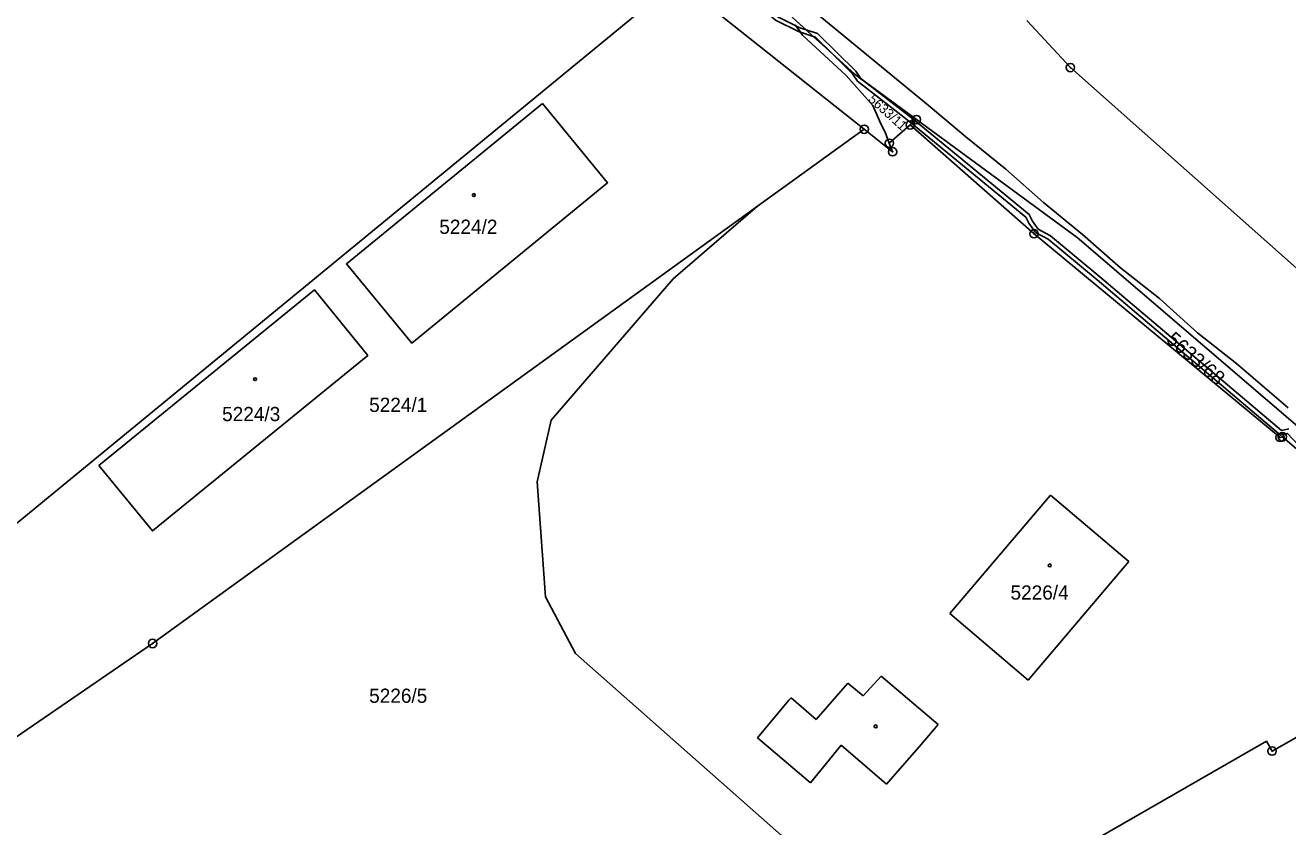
# Model space of a CAD drawing. Extents: x -644096 to -634268, y -1141430 to -1133463.
# Drawn here: x -637503.7 to -637352.7, y -1139555.4 to -1139459.5 of the extents above; entities that cross this region are included whole.
import ezdxf

# ---------------------------------------------------------------- set-up
doc = ezdxf.new("R2010")
doc.units = 0
for name, color, linetype in [('_CIVIL_CONSTRUCTION', 7, 'Continuous'), ('B_Hranice _3D', 7, 'Continuous'), ('M_Svah_Nasyp', 7, 'Continuous'), ('M_Svah_Zarez', 7, 'Continuous'), ('svrsek_osa_VRT', 7, 'Continuous'), ('terminal_VRT', 7, 'Continuous')]:
    doc.layers.add(name, color=color, linetype=linetype)

msp = doc.modelspace()

# ---------------------------------------------------------------- linework, layer by layer
at = {"layer": '_CIVIL_CONSTRUCTION'}
for centre, radius in [((-637378.7, -1139464.57), 0.5), ((-637378.7, -1139464.57), 0.0303), ((-637397.86, -1139471.44), 0.5), ((-637397.12, -1139470.79), 0.5), ((-637397.12, -1139470.79), 0.0303), ((-637403.36, -1139471.95), 0.5), ((-637403.36, -1139471.95), 0.0303), ((-637397.86, -1139471.44), 0.0303), ((-637400.36, -1139473.62), 0.5), ((-637400.36, -1139473.62), 0.0303), ((-637399.97, -1139474.65), 0.5), ((-637399.97, -1139474.65), 0.0303), ((-637383.05, -1139484.46), 0.5), ((-637383.05, -1139484.46), 0.0303), ((-637353.61, -1139508.83), 0.5), ((-637353.33, -1139508.76), 0.5), ((-637353.61, -1139508.83), 0.0303), ((-637353.33, -1139508.76), 0.0303), ((-637488.49, -1139533.49), 0.5), ((-637488.49, -1139533.49), 0.0303), ((-637354.57, -1139546.36), 0.5), ((-637354.57, -1139546.36), 0.0303)]:
    msp.add_circle(centre, radius, dxfattribs=at)
at = {"layer": 'B_Hranice _3D'}
for points in [[(-637429.21, -1139447.8), (-637427.99, -1139449.32), (-637425.82, -1139451.42), (-637425.44, -1139451.6), (-637428.15, -1139451.97), (-637427.68, -1139452.38), (-637423.92, -1139451.92), (-637422.53, -1139451.43), (-637421.78, -1139452.01), (-637413.96, -1139458.9), (-637411.24, -1139460.27), (-637411, -1139460.35), (-637411.53, -1139459.57), (-637413.68, -1139458.48), (-637421.46, -1139451.63), (-637422.39, -1139450.91), (-637424.79, -1139451.14), (-637425.52, -1139451), (-637427.61, -1139448.98), (-637428.08, -1139448.39)], [(-637411.53, -1139459.57), (-637411, -1139460.35), (-637409.45, -1139460.84), (-637410.32, -1139460.04), (-637411.06, -1139459.81)], [(-637410.32, -1139460.04), (-637409.45, -1139460.84), (-637409.19, -1139460.92), (-637407.23, -1139462.86), (-637404.46, -1139465.4), (-637402.99, -1139466.48), (-637403.8, -1139465.85), (-637404.37, -1139465.01), (-637408.93, -1139460.48)]]:
    msp.add_lwpolyline(points, close=True, dxfattribs=at)
for points in [[(-637352.66, -1139505.28), (-637358.79, -1139500.01), (-637363.48, -1139496.32), (-637368.02, -1139492.21), (-637372.71, -1139488.54), (-637377.25, -1139484.56), (-637381.9, -1139480.71), (-637386.44, -1139476.74), (-637391.21, -1139472.87), (-637395.72, -1139469.06), (-637409.8, -1139457.5)], [(-637411.49, -1139458.97), (-637410.32, -1139460.04), (-637409.45, -1139460.84), (-637407.23, -1139462.86), (-637404.46, -1139465.4), (-637403.75, -1139465.92), (-637402.99, -1139466.48), (-637397.12, -1139470.79), (-637377.88, -1139484.91), (-637347.61, -1139510.82)], [(-637352.56, -1139507.79), (-637353.45, -1139508.02), (-637375.18, -1139489.61), (-637381.09, -1139484.7), (-637382.54, -1139483.91), (-637383.24, -1139482.95), (-637383.63, -1139482.14), (-637397.71, -1139470.58), (-637402.99, -1139466.48), (-637403.75, -1139465.92), (-637404.46, -1139465.4), (-637407.23, -1139462.86), (-637404.75, -1139465.33), (-637404.16, -1139466.19), (-637398.27, -1139470.8), (-637397.87, -1139471.11), (-637384.03, -1139482.46), (-637383.68, -1139483.21), (-637382.88, -1139484.29), (-637381.37, -1139485.12), (-637375.5, -1139489.99), (-637353.57, -1139508.56), (-637352.72, -1139508.35), (-637350.78, -1139510.42)]]:
    msp.add_lwpolyline(points, dxfattribs=at)
at = {"layer": 'M_Svah_Nasyp'}
for p, q in [((-637393.13, -1139529.89), (-637381.06, -1139515.75)), ((-637381.06, -1139515.75), (-637371.7, -1139523.69)), ((-637371.7, -1139523.69), (-637383.73, -1139537.88)), ((-637383.73, -1139537.88), (-637393.13, -1139529.89)), ((-637401.35, -1139537.38), (-637403.48, -1139539.75)), ((-637394.52, -1139543.19), (-637401.35, -1139537.38)), ((-637405.32, -1139538.22), (-637409.09, -1139542.58)), ((-637403.48, -1139539.75), (-637405.32, -1139538.22)), ((-637412.37, -1139540.28), (-637416.13, -1139544.76)), ((-637412.11, -1139539.98), (-637412.37, -1139540.28)), ((-637409.09, -1139542.58), (-637412.11, -1139539.98)), ((-637396.55, -1139545.56), (-637394.52, -1139543.19)), ((-637416.13, -1139544.76), (-637409.8, -1139550.15)), ((-637409.8, -1139550.15), (-637406.11, -1139545.67)), ((-637406.11, -1139545.67), (-637400.71, -1139550.31)), ((-637400.71, -1139550.31), (-637396.55, -1139545.56))]:
    msp.add_line(p, q, dxfattribs=at)
at = {"layer": 'M_Svah_Zarez'}
for centre in [(-637450.06, -1139479.83), (-637476.23, -1139501.86), (-637381.17, -1139524.15), (-637401.99, -1139543.41)]:
    msp.add_circle(centre, 0.175, dxfattribs=at)
at = {"layer": 'terminal_VRT'}
for p, q in [((-637397.86, -1139471.44), (-637397.12, -1139470.79)), ((-637416.11, -1139481.17), (-637403.36, -1139471.95)), ((-637397.86, -1139471.44), (-637400.36, -1139473.62))]:
    msp.add_line(p, q, dxfattribs=at)
for points in [[(-637403.36, -1139471.95), (-637424.94, -1139454.79), (-637425.69, -1139454.13)], [(-637428.04, -1139456.06), (-637508.17, -1139521.88), (-637522.22, -1139533.42), (-637532.1, -1139553.4)], [(-637411.97, -1139458.53), (-637411.49, -1139458.97), (-637404.46, -1139465.4), (-637397.12, -1139470.79)], [(-637336.72, -1139501.59), (-637340.95, -1139498.07), (-637378.7, -1139464.57), (-637383.91, -1139458.94)], [(-637411.62, -1139459.44), (-637410.76, -1139460.69), (-637405.53, -1139465.52), (-637402.33, -1139469.09), (-637401.35, -1139471.39), (-637400.85, -1139472.31), (-637400.36, -1139473.62)], [(-637441.85, -1139468.88), (-637434.05, -1139478.36), (-637457.49, -1139497.55), (-637465.31, -1139488.06), (-637441.85, -1139468.88)], [(-637397.12, -1139470.79), (-637377.88, -1139484.91), (-637347.61, -1139510.82), (-637325.46, -1139530.37)], [(-637400.36, -1139473.62), (-637399.97, -1139474.65), (-637403.36, -1139471.95)], [(-637334.94, -1139527.27), (-637345.24, -1139517.54), (-637351.05, -1139511.42), (-637351.05, -1139510.7), (-637353.33, -1139508.76), (-637353.61, -1139508.83), (-637383.05, -1139484.46), (-637397.86, -1139471.44)], [(-637513.43, -1139550.58), (-637510.27, -1139548.42), (-637488.49, -1139533.49), (-637416.11, -1139481.17)], [(-637416.11, -1139481.17), (-637426.23, -1139489.86), (-637440.8, -1139506.78), (-637442.48, -1139514.14), (-637441.48, -1139527.91), (-637437.91, -1139534.69), (-637406.39, -1139562.53), (-637401.27, -1139564.64), (-637393.36, -1139565.15), (-637385.48, -1139562.57), (-637375.7, -1139556.95)], [(-637494.9, -1139512.17), (-637469.13, -1139491.15), (-637462.74, -1139499.01), (-637488.5, -1139520.02), (-637494.9, -1139512.17)], [(-637331.9, -1139533.49), (-637354.57, -1139546.36), (-637355.24, -1139545.19), (-637375.7, -1139556.95)]]:
    msp.add_lwpolyline(points, dxfattribs=at)

# ---------------------------------------------------------------- texts
at = {"layer": 'svrsek_osa_VRT'}
for s, height, rotation, p in [('5633/11', 1.139, 318, (-637402.96, -1139468.5)), ('5633/68', 1.7, 319, (-637367.34, -1139497.32))]:
    msp.add_text(s, height=height, rotation=rotation, dxfattribs=at).set_placement(p)
for s, p in [('5224/2', (-637454.19, -1139484.47)), ('5224/1', (-637462.58, -1139505.78)), ('5224/3', (-637480.17, -1139506.88)), ('5226/4', (-637385.86, -1139528.24)), ('5226/5', (-637462.58, -1139540.59))]:
    msp.add_text(s, height=1.7, dxfattribs=at).set_placement(p)

doc.saveas('drawing.dxf')
